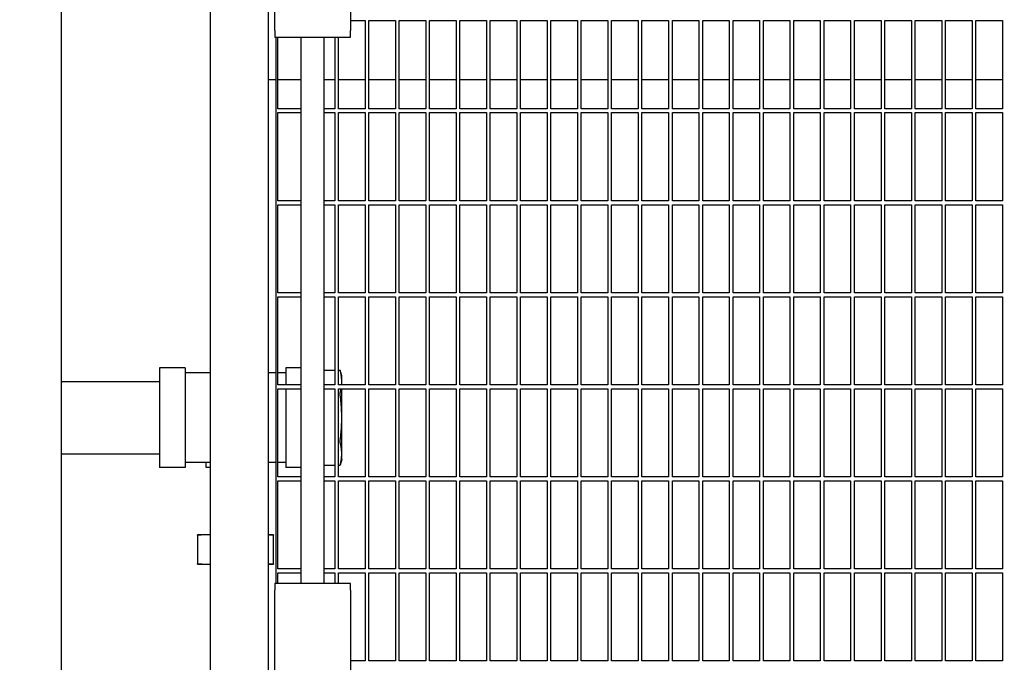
# Model space of a CAD drawing. Header units: inches. Extents: x 24 to 1128, y -94 to 748.
# Tile 548 of 573: x 729 to 761, y 518 to 540. Entities that reach past the tile are written whole.
import ezdxf

# ---------------------------------------------------------------- set-up
doc = ezdxf.new("R2010")
doc.units = ezdxf.units.IN
doc.header["$LTSCALE"] = 32
doc.header["$MEASUREMENT"] = 0
doc.layers.add('Dimension (ANSI)', color=7, linetype='Continuous', lineweight=25)
doc.layers.add('Visible (ANSI)', color=7, linetype='Continuous', lineweight=30)
doc.styles.add('Note Text (ANSI)', font='tahoma.ttf')
doc.dimstyles.new('Architectural (ANSI)', dxfattribs={"dimscale": 32, "dimtxt": 0.125, "dimasz": 0.098425, "dimexe": 0.125, "dimexo": 0.0625, "dimgap": 0.031496, "dimtad": 0, "dimtih": 1, "dimtoh": 1, "dimdec": 4, "dimrnd": 1e-08, "dimzin": 3, "dimdsep": 46, "dimlunit": 4, "dimtxsty": 'Note Text (ANSI)', "dimcen": 0.09, "dimdle": 0.393701, "dimclrd": 256, "dimclre": 256, "dimclrt": 256, "dimadec": 0, "dimazin": 3, "dimtfac": 0.96, "dimtofl": 0, "dimtmove": 0, "dimatfit": 3, "dimfxl": 1, "dimfrac": 2, "dimtolj": 1, "dimtzin": 12, "dimlwd": -1, "dimlwe": -1, "dimarcsym": 0})

# ---------------------------------------------------------------- blocks, each defined once
blk = doc.blocks.new('*D15')
at = {"layer": 'Defpoints', "color": 0, "transparency": 16777216}
for p in [(730.383, 552.029), (472.383, 538.198), (730.383, 454.747)]:
    blk.add_point(p, dxfattribs=at)
at = {"layer": 'Dimension (ANSI)', "transparency": 16777216}
for p, q in [((730.383, 550.029), (730.383, 450.747)), ((472.383, 536.198), (472.383, 450.747)), ((475.533, 454.747), (556.986, 454.747)), ((727.234, 454.747), (572.78, 454.747))]:
    blk.add_line(p, q, dxfattribs=at)
for points in [[(475.533, 455.272), (475.533, 454.222), (472.383, 454.747)], [(727.234, 455.272), (727.234, 454.222), (730.383, 454.747)]]:
    blk.add_solid(points, dxfattribs=at)
at = {"layer": 'Dimension (ANSI)', "transparency": 16777216, "insert": (557.994, 456.83), "char_height": 4, "attachment_point": 1, "style": 'Note Text (ANSI)'}
blk.add_mtext('\\A1;21\'-6"', dxfattribs=at)
blk = doc.blocks.new('*D17')
at = {"layer": 'Defpoints', "color": 0, "transparency": 16777216}
for p in [(730.383, 595.849), (730.383, 463.849), (818.585, 463.849)]:
    blk.add_point(p, dxfattribs=at)
at = {"layer": 'Dimension (ANSI)', "transparency": 16777216}
for p, q in [((732.383, 595.849), (822.585, 595.849)), ((818.585, 592.699), (818.585, 532.939)), ((818.585, 466.999), (818.585, 526.759)), ((732.383, 463.849), (822.585, 463.849))]:
    blk.add_line(p, q, dxfattribs=at)
for points in [[(818.06, 592.699), (819.11, 592.699), (818.585, 595.849)], [(818.06, 466.999), (819.11, 466.999), (818.585, 463.849)]]:
    blk.add_solid(points, dxfattribs=at)
at = {"layer": 'Dimension (ANSI)', "transparency": 16777216, "insert": (811.853, 531.931), "char_height": 4, "attachment_point": 1, "style": 'Note Text (ANSI)'}
blk.add_mtext('\\A1;11\'-0"', dxfattribs=at)

msp = doc.modelspace()

# ---------------------------------------------------------------- linework, layer by layer
at = {"layer": 'Visible (ANSI)'}
for p, q in [((730.38339, 542.44392), (730.38339, 517.69392)), ((735.29339, 542.06892), (735.29339, 518.06892)), ((737.21339, 542.06892), (737.21339, 518.06892)), ((737.42339, 539.28859), (737.42339, 541.95909)), ((739.92339, 541.95909), (739.92339, 539.28859)), ((739.92339, 539.61652), (740.40089, 539.61652)), ((740.40089, 539.61652), (740.40089, 536.71027)), ((740.52589, 536.71027), (740.52589, 539.61652)), ((740.52589, 539.61652), (741.40089, 539.61652)), ((741.40089, 539.61652), (741.40089, 536.71027)), ((741.52589, 536.71027), (741.52589, 539.61652)), ((741.52589, 539.61652), (742.40089, 539.61652)), ((742.40089, 539.61652), (742.40089, 536.71027)), ((742.52589, 536.71027), (742.52589, 539.61652)), ((742.52589, 539.61652), (743.40089, 539.61652)), ((743.40089, 539.61652), (743.40089, 536.71027)), ((743.52589, 536.71027), (743.52589, 539.61652)), ((743.52589, 539.61652), (744.40089, 539.61652)), ((744.40089, 539.61652), (744.40089, 536.71027)), ((744.52589, 536.71027), (744.52589, 539.61652)), ((744.52589, 539.61652), (745.40089, 539.61652)), ((745.40089, 539.61652), (745.40089, 536.71027)), ((745.52589, 536.71027), (745.52589, 539.61652)), ((745.52589, 539.61652), (746.40089, 539.61652)), ((746.40089, 539.61652), (746.40089, 536.71027)), ((746.52589, 536.71027), (746.52589, 539.61652)), ((746.52589, 539.61652), (747.40089, 539.61652)), ((747.40089, 539.61652), (747.40089, 536.71027)), ((747.52589, 536.71027), (747.52589, 539.61652)), ((747.52589, 539.61652), (748.40089, 539.61652)), ((748.40089, 539.61652), (748.40089, 536.71027)), ((748.52589, 536.71027), (748.52589, 539.61652)), ((748.52589, 539.61652), (749.40089, 539.61652)), ((749.40089, 539.61652), (749.40089, 536.71027)), ((749.52589, 536.71027), (749.52589, 539.61652)), ((749.52589, 539.61652), (750.40089, 539.61652)), ((750.40089, 539.61652), (750.40089, 536.71027)), ((750.52589, 536.71027), (750.52589, 539.61652)), ((750.52589, 539.61652), (751.40089, 539.61652)), ((751.40089, 539.61652), (751.40089, 536.71027)), ((751.52589, 536.71027), (751.52589, 539.61652)), ((751.52589, 539.61652), (752.40089, 539.61652)), ((752.40089, 539.61652), (752.40089, 536.71027)), ((752.52589, 536.71027), (752.52589, 539.61652)), ((752.52589, 539.61652), (753.40089, 539.61652)), ((753.40089, 539.61652), (753.40089, 536.71027)), ((753.52589, 536.71027), (753.52589, 539.61652)), ((753.52589, 539.61652), (754.40089, 539.61652)), ((754.40089, 539.61652), (754.40089, 536.71027)), ((754.52589, 536.71027), (754.52589, 539.61652)), ((754.52589, 539.61652), (755.40089, 539.61652)), ((755.40089, 539.61652), (755.40089, 536.71027)), ((755.52589, 536.71027), (755.52589, 539.61652)), ((755.52589, 539.61652), (756.40089, 539.61652)), ((756.40089, 539.61652), (756.40089, 536.71027)), ((756.52589, 536.71027), (756.52589, 539.61652)), ((756.52589, 539.61652), (757.40089, 539.61652)), ((757.40089, 539.61652), (757.40089, 536.71027)), ((757.52589, 536.71027), (757.52589, 539.61652)), ((757.52589, 539.61652), (758.40089, 539.61652)), ((758.40089, 539.61652), (758.40089, 536.71027)), ((758.52589, 536.71027), (758.52589, 539.61652)), ((758.52589, 539.61652), (759.40089, 539.61652)), ((759.40089, 539.61652), (759.40089, 536.71027)), ((759.52589, 536.71027), (759.52589, 539.61652)), ((759.52589, 539.61652), (760.40089, 539.61652)), ((760.40089, 539.61652), (760.40089, 536.71027)), ((760.52589, 536.71027), (760.52589, 539.61652)), ((760.52589, 539.61652), (761.40089, 539.61652)), ((761.40089, 539.61652), (761.40089, 536.71027)), ((737.42339, 539.28859), (737.42339, 539.06892)), ((739.92339, 539.06892), (739.92339, 539.28859)), ((737.42339, 539.06892), (739.92339, 539.06892)), ((737.46339, 539.06892), (737.46339, 521.06892)), ((737.52589, 536.71027), (737.52589, 539.06892)), ((738.29839, 521.06892), (738.29839, 539.06892)), ((739.04839, 521.06892), (739.04839, 539.06892)), ((739.40089, 539.06892), (739.40089, 536.71027)), ((739.52589, 536.71027), (739.52589, 539.06892)), ((737.21339, 537.67902), (737.46339, 537.67902)), ((737.52589, 537.67902), (738.29839, 537.67902)), ((739.04839, 537.67902), (739.40089, 537.67902)), ((739.52589, 537.67902), (740.40089, 537.67902)), ((740.52589, 537.67902), (741.40089, 537.67902)), ((741.52589, 537.67902), (742.40089, 537.67902)), ((742.52589, 537.67902), (743.40089, 537.67902)), ((743.52589, 537.67902), (744.40089, 537.67902)), ((744.52589, 537.67902), (745.40089, 537.67902)), ((745.52589, 537.67902), (746.40089, 537.67902)), ((746.52589, 537.67902), (747.40089, 537.67902)), ((747.52589, 537.67902), (748.40089, 537.67902)), ((748.52589, 537.67902), (749.40089, 537.67902)), ((749.52589, 537.67902), (750.40089, 537.67902)), ((750.52589, 537.67902), (751.40089, 537.67902)), ((751.52589, 537.67902), (752.40089, 537.67902)), ((752.52589, 537.67902), (753.40089, 537.67902)), ((753.52589, 537.67902), (754.40089, 537.67902)), ((754.52589, 537.67902), (755.40089, 537.67902)), ((755.52589, 537.67902), (756.40089, 537.67902)), ((756.52589, 537.67902), (757.40089, 537.67902)), ((757.52589, 537.67902), (758.40089, 537.67902)), ((758.52589, 537.67902), (759.40089, 537.67902)), ((759.52589, 537.67902), (760.40089, 537.67902)), ((760.52589, 537.67902), (761.40089, 537.67902)), ((738.29839, 536.71027), (737.52589, 536.71027)), ((737.52589, 533.67902), (737.52589, 536.58527)), ((737.52589, 536.58527), (738.29839, 536.58527)), ((739.40089, 536.71027), (739.04839, 536.71027)), ((739.04839, 536.58527), (739.40089, 536.58527)), ((739.40089, 536.58527), (739.40089, 533.67902)), ((740.40089, 536.71027), (739.52589, 536.71027)), ((739.52589, 533.67902), (739.52589, 536.58527)), ((739.52589, 536.58527), (740.40089, 536.58527)), ((740.40089, 536.58527), (740.40089, 533.67902)), ((741.40089, 536.71027), (740.52589, 536.71027)), ((740.52589, 533.67902), (740.52589, 536.58527)), ((740.52589, 536.58527), (741.40089, 536.58527)), ((741.40089, 536.58527), (741.40089, 533.67902)), ((742.40089, 536.71027), (741.52589, 536.71027)), ((741.52589, 533.67902), (741.52589, 536.58527)), ((741.52589, 536.58527), (742.40089, 536.58527)), ((742.40089, 536.58527), (742.40089, 533.67902)), ((743.40089, 536.71027), (742.52589, 536.71027)), ((742.52589, 533.67902), (742.52589, 536.58527)), ((742.52589, 536.58527), (743.40089, 536.58527)), ((743.40089, 536.58527), (743.40089, 533.67902)), ((744.40089, 536.71027), (743.52589, 536.71027)), ((743.52589, 533.67902), (743.52589, 536.58527)), ((743.52589, 536.58527), (744.40089, 536.58527)), ((744.40089, 536.58527), (744.40089, 533.67902)), ((745.40089, 536.71027), (744.52589, 536.71027)), ((744.52589, 533.67902), (744.52589, 536.58527)), ((744.52589, 536.58527), (745.40089, 536.58527)), ((745.40089, 536.58527), (745.40089, 533.67902)), ((746.40089, 536.71027), (745.52589, 536.71027)), ((745.52589, 533.67902), (745.52589, 536.58527)), ((745.52589, 536.58527), (746.40089, 536.58527)), ((746.40089, 536.58527), (746.40089, 533.67902)), ((747.40089, 536.71027), (746.52589, 536.71027)), ((746.52589, 533.67902), (746.52589, 536.58527)), ((746.52589, 536.58527), (747.40089, 536.58527)), ((747.40089, 536.58527), (747.40089, 533.67902)), ((748.40089, 536.71027), (747.52589, 536.71027)), ((747.52589, 533.67902), (747.52589, 536.58527)), ((747.52589, 536.58527), (748.40089, 536.58527)), ((748.40089, 536.58527), (748.40089, 533.67902)), ((749.40089, 536.71027), (748.52589, 536.71027)), ((748.52589, 533.67902), (748.52589, 536.58527)), ((748.52589, 536.58527), (749.40089, 536.58527)), ((749.40089, 536.58527), (749.40089, 533.67902)), ((750.40089, 536.71027), (749.52589, 536.71027)), ((749.52589, 533.67902), (749.52589, 536.58527)), ((749.52589, 536.58527), (750.40089, 536.58527)), ((750.40089, 536.58527), (750.40089, 533.67902)), ((751.40089, 536.71027), (750.52589, 536.71027)), ((750.52589, 533.67902), (750.52589, 536.58527)), ((750.52589, 536.58527), (751.40089, 536.58527)), ((751.40089, 536.58527), (751.40089, 533.67902)), ((752.40089, 536.71027), (751.52589, 536.71027)), ((751.52589, 533.67902), (751.52589, 536.58527)), ((751.52589, 536.58527), (752.40089, 536.58527)), ((752.40089, 536.58527), (752.40089, 533.67902)), ((753.40089, 536.71027), (752.52589, 536.71027)), ((752.52589, 533.67902), (752.52589, 536.58527)), ((752.52589, 536.58527), (753.40089, 536.58527)), ((753.40089, 536.58527), (753.40089, 533.67902)), ((754.40089, 536.71027), (753.52589, 536.71027)), ((753.52589, 533.67902), (753.52589, 536.58527)), ((753.52589, 536.58527), (754.40089, 536.58527)), ((754.40089, 536.58527), (754.40089, 533.67902)), ((755.40089, 536.71027), (754.52589, 536.71027)), ((754.52589, 533.67902), (754.52589, 536.58527)), ((754.52589, 536.58527), (755.40089, 536.58527)), ((755.40089, 536.58527), (755.40089, 533.67902)), ((756.40089, 536.71027), (755.52589, 536.71027)), ((755.52589, 533.67902), (755.52589, 536.58527)), ((755.52589, 536.58527), (756.40089, 536.58527)), ((756.40089, 536.58527), (756.40089, 533.67902)), ((757.40089, 536.71027), (756.52589, 536.71027)), ((756.52589, 533.67902), (756.52589, 536.58527)), ((756.52589, 536.58527), (757.40089, 536.58527)), ((757.40089, 536.58527), (757.40089, 533.67902)), ((758.40089, 536.71027), (757.52589, 536.71027)), ((757.52589, 533.67902), (757.52589, 536.58527)), ((757.52589, 536.58527), (758.40089, 536.58527)), ((758.40089, 536.58527), (758.40089, 533.67902)), ((759.40089, 536.71027), (758.52589, 536.71027)), ((758.52589, 533.67902), (758.52589, 536.58527)), ((758.52589, 536.58527), (759.40089, 536.58527)), ((759.40089, 536.58527), (759.40089, 533.67902)), ((760.40089, 536.71027), (759.52589, 536.71027)), ((759.52589, 533.67902), (759.52589, 536.58527)), ((759.52589, 536.58527), (760.40089, 536.58527)), ((760.40089, 536.58527), (760.40089, 533.67902)), ((761.40089, 536.71027), (760.52589, 536.71027)), ((760.52589, 533.67902), (760.52589, 536.58527)), ((760.52589, 536.58527), (761.40089, 536.58527)), ((761.40089, 536.58527), (761.40089, 533.67902)), ((738.29839, 533.67902), (737.52589, 533.67902)), ((739.40089, 533.67902), (739.04839, 533.67902)), ((740.40089, 533.67902), (739.52589, 533.67902)), ((741.40089, 533.67902), (740.52589, 533.67902)), ((742.40089, 533.67902), (741.52589, 533.67902)), ((743.40089, 533.67902), (742.52589, 533.67902)), ((744.40089, 533.67902), (743.52589, 533.67902)), ((745.40089, 533.67902), (744.52589, 533.67902)), ((746.40089, 533.67902), (745.52589, 533.67902)), ((747.40089, 533.67902), (746.52589, 533.67902)), ((748.40089, 533.67902), (747.52589, 533.67902)), ((749.40089, 533.67902), (748.52589, 533.67902)), ((750.40089, 533.67902), (749.52589, 533.67902)), ((751.40089, 533.67902), (750.52589, 533.67902)), ((752.40089, 533.67902), (751.52589, 533.67902)), ((753.40089, 533.67902), (752.52589, 533.67902)), ((754.40089, 533.67902), (753.52589, 533.67902)), ((755.40089, 533.67902), (754.52589, 533.67902)), ((756.40089, 533.67902), (755.52589, 533.67902)), ((757.40089, 533.67902), (756.52589, 533.67902)), ((758.40089, 533.67902), (757.52589, 533.67902)), ((759.40089, 533.67902), (758.52589, 533.67902)), ((760.40089, 533.67902), (759.52589, 533.67902)), ((761.40089, 533.67902), (760.52589, 533.67902)), ((737.52589, 530.64777), (737.52589, 533.55402)), ((737.52589, 533.55402), (738.29839, 533.55402)), ((739.04839, 533.55402), (739.40089, 533.55402)), ((739.40089, 533.55402), (739.40089, 530.64777)), ((739.52589, 530.64777), (739.52589, 533.55402)), ((739.52589, 533.55402), (740.40089, 533.55402)), ((740.40089, 533.55402), (740.40089, 530.64777)), ((740.52589, 530.64777), (740.52589, 533.55402)), ((740.52589, 533.55402), (741.40089, 533.55402)), ((741.40089, 533.55402), (741.40089, 530.64777)), ((741.52589, 530.64777), (741.52589, 533.55402)), ((741.52589, 533.55402), (742.40089, 533.55402)), ((742.40089, 533.55402), (742.40089, 530.64777)), ((742.52589, 530.64777), (742.52589, 533.55402)), ((742.52589, 533.55402), (743.40089, 533.55402)), ((743.40089, 533.55402), (743.40089, 530.64777)), ((743.52589, 530.64777), (743.52589, 533.55402)), ((743.52589, 533.55402), (744.40089, 533.55402)), ((744.40089, 533.55402), (744.40089, 530.64777)), ((744.52589, 530.64777), (744.52589, 533.55402)), ((744.52589, 533.55402), (745.40089, 533.55402)), ((745.40089, 533.55402), (745.40089, 530.64777)), ((745.52589, 530.64777), (745.52589, 533.55402)), ((745.52589, 533.55402), (746.40089, 533.55402)), ((746.40089, 533.55402), (746.40089, 530.64777)), ((746.52589, 530.64777), (746.52589, 533.55402)), ((746.52589, 533.55402), (747.40089, 533.55402)), ((747.40089, 533.55402), (747.40089, 530.64777)), ((747.52589, 530.64777), (747.52589, 533.55402)), ((747.52589, 533.55402), (748.40089, 533.55402)), ((748.40089, 533.55402), (748.40089, 530.64777)), ((748.52589, 530.64777), (748.52589, 533.55402)), ((748.52589, 533.55402), (749.40089, 533.55402)), ((749.40089, 533.55402), (749.40089, 530.64777)), ((749.52589, 530.64777), (749.52589, 533.55402)), ((749.52589, 533.55402), (750.40089, 533.55402)), ((750.40089, 533.55402), (750.40089, 530.64777)), ((750.52589, 530.64777), (750.52589, 533.55402)), ((750.52589, 533.55402), (751.40089, 533.55402)), ((751.40089, 533.55402), (751.40089, 530.64777)), ((751.52589, 530.64777), (751.52589, 533.55402)), ((751.52589, 533.55402), (752.40089, 533.55402)), ((752.40089, 533.55402), (752.40089, 530.64777)), ((752.52589, 530.64777), (752.52589, 533.55402)), ((752.52589, 533.55402), (753.40089, 533.55402)), ((753.40089, 533.55402), (753.40089, 530.64777)), ((753.52589, 530.64777), (753.52589, 533.55402)), ((753.52589, 533.55402), (754.40089, 533.55402)), ((754.40089, 533.55402), (754.40089, 530.64777)), ((754.52589, 530.64777), (754.52589, 533.55402)), ((754.52589, 533.55402), (755.40089, 533.55402)), ((755.40089, 533.55402), (755.40089, 530.64777)), ((755.52589, 530.64777), (755.52589, 533.55402)), ((755.52589, 533.55402), (756.40089, 533.55402)), ((756.40089, 533.55402), (756.40089, 530.64777)), ((756.52589, 530.64777), (756.52589, 533.55402)), ((756.52589, 533.55402), (757.40089, 533.55402)), ((757.40089, 533.55402), (757.40089, 530.64777)), ((757.52589, 530.64777), (757.52589, 533.55402)), ((757.52589, 533.55402), (758.40089, 533.55402)), ((758.40089, 533.55402), (758.40089, 530.64777)), ((758.52589, 530.64777), (758.52589, 533.55402)), ((758.52589, 533.55402), (759.40089, 533.55402)), ((759.40089, 533.55402), (759.40089, 530.64777)), ((759.52589, 530.64777), (759.52589, 533.55402)), ((759.52589, 533.55402), (760.40089, 533.55402)), ((760.40089, 533.55402), (760.40089, 530.64777)), ((760.52589, 530.64777), (760.52589, 533.55402)), ((760.52589, 533.55402), (761.40089, 533.55402)), ((761.40089, 533.55402), (761.40089, 530.64777)), ((738.29839, 530.64777), (737.52589, 530.64777)), ((737.52589, 527.61652), (737.52589, 530.52277)), ((737.52589, 530.52277), (738.29839, 530.52277)), ((739.40089, 530.64777), (739.04839, 530.64777)), ((739.04839, 530.52277), (739.40089, 530.52277)), ((739.40089, 530.52277), (739.40089, 527.61652)), ((740.40089, 530.64777), (739.52589, 530.64777)), ((739.52589, 527.61652), (739.52589, 530.52277)), ((739.52589, 530.52277), (740.40089, 530.52277)), ((740.40089, 530.52277), (740.40089, 527.61652)), ((741.40089, 530.64777), (740.52589, 530.64777)), ((740.52589, 527.61652), (740.52589, 530.52277)), ((740.52589, 530.52277), (741.40089, 530.52277)), ((741.40089, 530.52277), (741.40089, 527.61652)), ((742.40089, 530.64777), (741.52589, 530.64777)), ((741.52589, 527.61652), (741.52589, 530.52277)), ((741.52589, 530.52277), (742.40089, 530.52277)), ((742.40089, 530.52277), (742.40089, 527.61652)), ((743.40089, 530.64777), (742.52589, 530.64777)), ((742.52589, 527.61652), (742.52589, 530.52277)), ((742.52589, 530.52277), (743.40089, 530.52277)), ((743.40089, 530.52277), (743.40089, 527.61652)), ((744.40089, 530.64777), (743.52589, 530.64777)), ((743.52589, 527.61652), (743.52589, 530.52277)), ((743.52589, 530.52277), (744.40089, 530.52277)), ((744.40089, 530.52277), (744.40089, 527.61652)), ((745.40089, 530.64777), (744.52589, 530.64777)), ((744.52589, 527.61652), (744.52589, 530.52277)), ((744.52589, 530.52277), (745.40089, 530.52277)), ((745.40089, 530.52277), (745.40089, 527.61652)), ((746.40089, 530.64777), (745.52589, 530.64777)), ((745.52589, 527.61652), (745.52589, 530.52277)), ((745.52589, 530.52277), (746.40089, 530.52277)), ((746.40089, 530.52277), (746.40089, 527.61652)), ((747.40089, 530.64777), (746.52589, 530.64777)), ((746.52589, 527.61652), (746.52589, 530.52277)), ((746.52589, 530.52277), (747.40089, 530.52277)), ((747.40089, 530.52277), (747.40089, 527.61652)), ((748.40089, 530.64777), (747.52589, 530.64777)), ((747.52589, 527.61652), (747.52589, 530.52277)), ((747.52589, 530.52277), (748.40089, 530.52277)), ((748.40089, 530.52277), (748.40089, 527.61652)), ((749.40089, 530.64777), (748.52589, 530.64777)), ((748.52589, 527.61652), (748.52589, 530.52277)), ((748.52589, 530.52277), (749.40089, 530.52277)), ((749.40089, 530.52277), (749.40089, 527.61652)), ((750.40089, 530.64777), (749.52589, 530.64777)), ((749.52589, 527.61652), (749.52589, 530.52277)), ((749.52589, 530.52277), (750.40089, 530.52277)), ((750.40089, 530.52277), (750.40089, 527.61652)), ((751.40089, 530.64777), (750.52589, 530.64777)), ((750.52589, 527.61652), (750.52589, 530.52277)), ((750.52589, 530.52277), (751.40089, 530.52277)), ((751.40089, 530.52277), (751.40089, 527.61652)), ((752.40089, 530.64777), (751.52589, 530.64777)), ((751.52589, 527.61652), (751.52589, 530.52277)), ((751.52589, 530.52277), (752.40089, 530.52277)), ((752.40089, 530.52277), (752.40089, 527.61652)), ((753.40089, 530.64777), (752.52589, 530.64777)), ((752.52589, 527.61652), (752.52589, 530.52277)), ((752.52589, 530.52277), (753.40089, 530.52277)), ((753.40089, 530.52277), (753.40089, 527.61652)), ((754.40089, 530.64777), (753.52589, 530.64777)), ((753.52589, 527.61652), (753.52589, 530.52277)), ((753.52589, 530.52277), (754.40089, 530.52277)), ((754.40089, 530.52277), (754.40089, 527.61652)), ((755.40089, 530.64777), (754.52589, 530.64777)), ((754.52589, 527.61652), (754.52589, 530.52277)), ((754.52589, 530.52277), (755.40089, 530.52277)), ((755.40089, 530.52277), (755.40089, 527.61652)), ((756.40089, 530.64777), (755.52589, 530.64777)), ((755.52589, 527.61652), (755.52589, 530.52277)), ((755.52589, 530.52277), (756.40089, 530.52277)), ((756.40089, 530.52277), (756.40089, 527.61652)), ((757.40089, 530.64777), (756.52589, 530.64777)), ((756.52589, 527.61652), (756.52589, 530.52277)), ((756.52589, 530.52277), (757.40089, 530.52277)), ((757.40089, 530.52277), (757.40089, 527.61652)), ((758.40089, 530.64777), (757.52589, 530.64777)), ((757.52589, 527.61652), (757.52589, 530.52277)), ((757.52589, 530.52277), (758.40089, 530.52277)), ((758.40089, 530.52277), (758.40089, 527.61652)), ((759.40089, 530.64777), (758.52589, 530.64777)), ((758.52589, 527.61652), (758.52589, 530.52277)), ((758.52589, 530.52277), (759.40089, 530.52277)), ((759.40089, 530.52277), (759.40089, 527.61652)), ((760.40089, 530.64777), (759.52589, 530.64777)), ((759.52589, 527.61652), (759.52589, 530.52277)), ((759.52589, 530.52277), (760.40089, 530.52277)), ((760.40089, 530.52277), (760.40089, 527.61652)), ((761.40089, 530.64777), (760.52589, 530.64777)), ((760.52589, 527.61652), (760.52589, 530.52277)), ((760.52589, 530.52277), (761.40089, 530.52277)), ((761.40089, 530.52277), (761.40089, 527.61652)), ((733.63339, 528.17652), (733.63339, 524.89652)), ((734.47339, 528.17652), (733.63339, 528.17652)), ((734.47339, 528.17652), (734.47339, 524.89652)), ((737.79339, 528.17652), (737.79339, 527.61652)), ((738.29839, 528.17652), (737.79339, 528.17652)), ((735.29339, 528.01652), (734.47339, 528.01652)), ((737.46339, 528.01652), (737.21339, 528.01652)), ((737.79339, 528.01652), (737.52589, 528.01652)), ((739.04839, 528.10489), (739.40089, 528.10489)), ((739.52589, 528.10489), (739.58158, 528.10489)), ((739.63339, 527.91152), (739.58158, 528.10489)), ((739.63339, 527.7273), (739.63339, 527.91152)), ((730.38339, 527.72402), (733.63339, 527.72402)), ((738.29839, 527.61652), (737.52589, 527.61652)), ((739.40089, 527.61652), (739.04839, 527.61652)), ((740.40089, 527.61652), (739.52589, 527.61652)), ((739.63339, 527.61652), (739.63339, 527.7273)), ((741.40089, 527.61652), (740.52589, 527.61652)), ((742.40089, 527.61652), (741.52589, 527.61652)), ((743.40089, 527.61652), (742.52589, 527.61652)), ((744.40089, 527.61652), (743.52589, 527.61652)), ((745.40089, 527.61652), (744.52589, 527.61652)), ((746.40089, 527.61652), (745.52589, 527.61652)), ((747.40089, 527.61652), (746.52589, 527.61652)), ((748.40089, 527.61652), (747.52589, 527.61652)), ((749.40089, 527.61652), (748.52589, 527.61652)), ((750.40089, 527.61652), (749.52589, 527.61652)), ((751.40089, 527.61652), (750.52589, 527.61652)), ((752.40089, 527.61652), (751.52589, 527.61652)), ((753.40089, 527.61652), (752.52589, 527.61652)), ((754.40089, 527.61652), (753.52589, 527.61652)), ((755.40089, 527.61652), (754.52589, 527.61652)), ((756.40089, 527.61652), (755.52589, 527.61652)), ((757.40089, 527.61652), (756.52589, 527.61652)), ((758.40089, 527.61652), (757.52589, 527.61652)), ((759.40089, 527.61652), (758.52589, 527.61652)), ((760.40089, 527.61652), (759.52589, 527.61652)), ((761.40089, 527.61652), (760.52589, 527.61652)), ((737.52589, 524.58527), (737.52589, 527.49152)), ((737.52589, 527.49152), (738.29839, 527.49152)), ((737.79339, 527.49152), (737.79339, 524.89652)), ((739.04839, 527.49152), (739.40089, 527.49152)), ((739.40089, 527.49152), (739.40089, 524.58527)), ((739.52589, 524.58527), (739.52589, 527.49152)), ((739.52589, 527.49152), (740.40089, 527.49152)), ((739.63339, 526.53652), (739.63339, 527.49152)), ((740.40089, 527.49152), (740.40089, 524.58527)), ((740.52589, 524.58527), (740.52589, 527.49152)), ((740.52589, 527.49152), (741.40089, 527.49152)), ((741.40089, 527.49152), (741.40089, 524.58527)), ((741.52589, 524.58527), (741.52589, 527.49152)), ((741.52589, 527.49152), (742.40089, 527.49152)), ((742.40089, 527.49152), (742.40089, 524.58527)), ((742.52589, 524.58527), (742.52589, 527.49152)), ((742.52589, 527.49152), (743.40089, 527.49152)), ((743.40089, 527.49152), (743.40089, 524.58527)), ((743.52589, 524.58527), (743.52589, 527.49152)), ((743.52589, 527.49152), (744.40089, 527.49152)), ((744.40089, 527.49152), (744.40089, 524.58527)), ((744.52589, 524.58527), (744.52589, 527.49152)), ((744.52589, 527.49152), (745.40089, 527.49152)), ((745.40089, 527.49152), (745.40089, 524.58527)), ((745.52589, 524.58527), (745.52589, 527.49152)), ((745.52589, 527.49152), (746.40089, 527.49152)), ((746.40089, 527.49152), (746.40089, 524.58527)), ((746.52589, 524.58527), (746.52589, 527.49152)), ((746.52589, 527.49152), (747.40089, 527.49152)), ((747.40089, 527.49152), (747.40089, 524.58527)), ((747.52589, 524.58527), (747.52589, 527.49152)), ((747.52589, 527.49152), (748.40089, 527.49152)), ((748.40089, 527.49152), (748.40089, 524.58527)), ((748.52589, 524.58527), (748.52589, 527.49152)), ((748.52589, 527.49152), (749.40089, 527.49152)), ((749.40089, 527.49152), (749.40089, 524.58527)), ((749.52589, 524.58527), (749.52589, 527.49152)), ((749.52589, 527.49152), (750.40089, 527.49152)), ((750.40089, 527.49152), (750.40089, 524.58527)), ((750.52589, 524.58527), (750.52589, 527.49152)), ((750.52589, 527.49152), (751.40089, 527.49152)), ((751.40089, 527.49152), (751.40089, 524.58527)), ((751.52589, 524.58527), (751.52589, 527.49152)), ((751.52589, 527.49152), (752.40089, 527.49152)), ((752.40089, 527.49152), (752.40089, 524.58527)), ((752.52589, 524.58527), (752.52589, 527.49152)), ((752.52589, 527.49152), (753.40089, 527.49152)), ((753.40089, 527.49152), (753.40089, 524.58527)), ((753.52589, 524.58527), (753.52589, 527.49152)), ((753.52589, 527.49152), (754.40089, 527.49152)), ((754.40089, 527.49152), (754.40089, 524.58527)), ((754.52589, 524.58527), (754.52589, 527.49152)), ((754.52589, 527.49152), (755.40089, 527.49152)), ((755.40089, 527.49152), (755.40089, 524.58527)), ((755.52589, 524.58527), (755.52589, 527.49152)), ((755.52589, 527.49152), (756.40089, 527.49152)), ((756.40089, 527.49152), (756.40089, 524.58527)), ((756.52589, 524.58527), (756.52589, 527.49152)), ((756.52589, 527.49152), (757.40089, 527.49152)), ((757.40089, 527.49152), (757.40089, 524.58527)), ((757.52589, 524.58527), (757.52589, 527.49152)), ((757.52589, 527.49152), (758.40089, 527.49152)), ((758.40089, 527.49152), (758.40089, 524.58527)), ((758.52589, 524.58527), (758.52589, 527.49152)), ((758.52589, 527.49152), (759.40089, 527.49152)), ((759.40089, 527.49152), (759.40089, 524.58527)), ((759.52589, 524.58527), (759.52589, 527.49152)), ((759.52589, 527.49152), (760.40089, 527.49152)), ((760.40089, 527.49152), (760.40089, 524.58527)), ((760.52589, 524.58527), (760.52589, 527.49152)), ((760.52589, 527.49152), (761.40089, 527.49152)), ((761.40089, 527.49152), (761.40089, 524.58527)), ((739.63339, 525.34573), (739.63339, 526.53652)), ((730.38339, 525.34902), (733.63339, 525.34902)), ((739.63339, 525.16152), (739.63339, 525.34573)), ((735.29339, 525.05652), (734.47339, 525.05652)), ((735.15839, 525.05652), (735.15839, 524.90652)), ((735.15839, 524.90652), (735.29339, 524.90652)), ((737.46339, 525.05652), (737.21339, 525.05652)), ((737.79339, 525.05652), (737.52589, 525.05652)), ((739.04839, 524.96814), (739.40089, 524.96814)), ((739.52589, 524.96814), (739.58158, 524.96814)), ((739.63339, 525.16152), (739.58158, 524.96814)), ((734.47339, 524.89652), (733.63339, 524.89652)), ((738.29839, 524.58527), (737.52589, 524.58527)), ((738.29839, 524.89652), (737.79339, 524.89652)), ((739.40089, 524.58527), (739.04839, 524.58527)), ((740.40089, 524.58527), (739.52589, 524.58527)), ((741.40089, 524.58527), (740.52589, 524.58527)), ((742.40089, 524.58527), (741.52589, 524.58527)), ((743.40089, 524.58527), (742.52589, 524.58527)), ((744.40089, 524.58527), (743.52589, 524.58527)), ((745.40089, 524.58527), (744.52589, 524.58527)), ((746.40089, 524.58527), (745.52589, 524.58527)), ((747.40089, 524.58527), (746.52589, 524.58527)), ((748.40089, 524.58527), (747.52589, 524.58527)), ((749.40089, 524.58527), (748.52589, 524.58527)), ((750.40089, 524.58527), (749.52589, 524.58527)), ((751.40089, 524.58527), (750.52589, 524.58527)), ((752.40089, 524.58527), (751.52589, 524.58527)), ((753.40089, 524.58527), (752.52589, 524.58527)), ((754.40089, 524.58527), (753.52589, 524.58527)), ((755.40089, 524.58527), (754.52589, 524.58527)), ((756.40089, 524.58527), (755.52589, 524.58527)), ((757.40089, 524.58527), (756.52589, 524.58527)), ((758.40089, 524.58527), (757.52589, 524.58527)), ((759.40089, 524.58527), (758.52589, 524.58527)), ((760.40089, 524.58527), (759.52589, 524.58527)), ((761.40089, 524.58527), (760.52589, 524.58527)), ((737.52589, 521.55402), (737.52589, 524.46027)), ((737.52589, 524.46027), (738.29839, 524.46027)), ((739.04839, 524.46027), (739.40089, 524.46027)), ((739.40089, 524.46027), (739.40089, 521.55402)), ((739.52589, 521.55402), (739.52589, 524.46027)), ((739.52589, 524.46027), (740.40089, 524.46027)), ((740.40089, 524.46027), (740.40089, 521.55402)), ((740.52589, 521.55402), (740.52589, 524.46027)), ((740.52589, 524.46027), (741.40089, 524.46027)), ((741.40089, 524.46027), (741.40089, 521.55402)), ((741.52589, 521.55402), (741.52589, 524.46027)), ((741.52589, 524.46027), (742.40089, 524.46027)), ((742.40089, 524.46027), (742.40089, 521.55402)), ((742.52589, 521.55402), (742.52589, 524.46027)), ((742.52589, 524.46027), (743.40089, 524.46027)), ((743.40089, 524.46027), (743.40089, 521.55402)), ((743.52589, 521.55402), (743.52589, 524.46027)), ((743.52589, 524.46027), (744.40089, 524.46027)), ((744.40089, 524.46027), (744.40089, 521.55402)), ((744.52589, 521.55402), (744.52589, 524.46027)), ((744.52589, 524.46027), (745.40089, 524.46027)), ((745.40089, 524.46027), (745.40089, 521.55402)), ((745.52589, 521.55402), (745.52589, 524.46027)), ((745.52589, 524.46027), (746.40089, 524.46027)), ((746.40089, 524.46027), (746.40089, 521.55402)), ((746.52589, 521.55402), (746.52589, 524.46027)), ((746.52589, 524.46027), (747.40089, 524.46027)), ((747.40089, 524.46027), (747.40089, 521.55402)), ((747.52589, 521.55402), (747.52589, 524.46027)), ((747.52589, 524.46027), (748.40089, 524.46027)), ((748.40089, 524.46027), (748.40089, 521.55402)), ((748.52589, 521.55402), (748.52589, 524.46027)), ((748.52589, 524.46027), (749.40089, 524.46027)), ((749.40089, 524.46027), (749.40089, 521.55402)), ((749.52589, 521.55402), (749.52589, 524.46027)), ((749.52589, 524.46027), (750.40089, 524.46027)), ((750.40089, 524.46027), (750.40089, 521.55402)), ((750.52589, 521.55402), (750.52589, 524.46027)), ((750.52589, 524.46027), (751.40089, 524.46027)), ((751.40089, 524.46027), (751.40089, 521.55402)), ((751.52589, 521.55402), (751.52589, 524.46027)), ((751.52589, 524.46027), (752.40089, 524.46027)), ((752.40089, 524.46027), (752.40089, 521.55402)), ((752.52589, 521.55402), (752.52589, 524.46027)), ((752.52589, 524.46027), (753.40089, 524.46027)), ((753.40089, 524.46027), (753.40089, 521.55402)), ((753.52589, 521.55402), (753.52589, 524.46027)), ((753.52589, 524.46027), (754.40089, 524.46027)), ((754.40089, 524.46027), (754.40089, 521.55402)), ((754.52589, 521.55402), (754.52589, 524.46027)), ((754.52589, 524.46027), (755.40089, 524.46027)), ((755.40089, 524.46027), (755.40089, 521.55402)), ((755.52589, 521.55402), (755.52589, 524.46027)), ((755.52589, 524.46027), (756.40089, 524.46027)), ((756.40089, 524.46027), (756.40089, 521.55402)), ((756.52589, 521.55402), (756.52589, 524.46027)), ((756.52589, 524.46027), (757.40089, 524.46027)), ((757.40089, 524.46027), (757.40089, 521.55402)), ((757.52589, 521.55402), (757.52589, 524.46027)), ((757.52589, 524.46027), (758.40089, 524.46027)), ((758.40089, 524.46027), (758.40089, 521.55402)), ((758.52589, 521.55402), (758.52589, 524.46027)), ((758.52589, 524.46027), (759.40089, 524.46027)), ((759.40089, 524.46027), (759.40089, 521.55402)), ((759.52589, 521.55402), (759.52589, 524.46027)), ((759.52589, 524.46027), (760.40089, 524.46027)), ((760.40089, 524.46027), (760.40089, 521.55402)), ((760.52589, 521.55402), (760.52589, 524.46027)), ((760.52589, 524.46027), (761.40089, 524.46027)), ((761.40089, 524.46027), (761.40089, 521.55402)), ((735.24951, 522.68213), (734.88339, 522.68213)), ((734.88339, 522.6635), (734.88339, 521.72576)), ((735.29339, 522.68213), (735.24951, 522.68213)), ((737.38339, 522.68213), (737.21339, 522.68213)), ((737.38339, 521.72576), (737.38339, 522.6635)), ((734.88339, 521.70713), (735.24951, 521.70713)), ((735.24951, 521.70713), (735.29339, 521.70713)), ((737.21339, 521.70713), (737.38339, 521.70713)), ((738.29839, 521.55402), (737.52589, 521.55402)), ((737.52589, 521.06892), (737.52589, 521.42902)), ((737.52589, 521.42902), (738.29839, 521.42902)), ((739.40089, 521.55402), (739.04839, 521.55402)), ((739.04839, 521.42902), (739.40089, 521.42902)), ((739.40089, 521.42902), (739.40089, 521.06892)), ((740.40089, 521.55402), (739.52589, 521.55402)), ((739.52589, 521.06892), (739.52589, 521.42902)), ((739.52589, 521.42902), (740.40089, 521.42902)), ((740.40089, 521.42902), (740.40089, 518.52277)), ((741.40089, 521.55402), (740.52589, 521.55402)), ((740.52589, 518.52277), (740.52589, 521.42902)), ((740.52589, 521.42902), (741.40089, 521.42902)), ((741.40089, 521.42902), (741.40089, 518.52277)), ((742.40089, 521.55402), (741.52589, 521.55402)), ((741.52589, 518.52277), (741.52589, 521.42902)), ((741.52589, 521.42902), (742.40089, 521.42902)), ((742.40089, 521.42902), (742.40089, 518.52277)), ((743.40089, 521.55402), (742.52589, 521.55402)), ((742.52589, 518.52277), (742.52589, 521.42902)), ((742.52589, 521.42902), (743.40089, 521.42902)), ((743.40089, 521.42902), (743.40089, 518.52277)), ((744.40089, 521.55402), (743.52589, 521.55402)), ((743.52589, 518.52277), (743.52589, 521.42902)), ((743.52589, 521.42902), (744.40089, 521.42902)), ((744.40089, 521.42902), (744.40089, 518.52277)), ((745.40089, 521.55402), (744.52589, 521.55402)), ((744.52589, 518.52277), (744.52589, 521.42902)), ((744.52589, 521.42902), (745.40089, 521.42902)), ((745.40089, 521.42902), (745.40089, 518.52277)), ((746.40089, 521.55402), (745.52589, 521.55402)), ((745.52589, 518.52277), (745.52589, 521.42902)), ((745.52589, 521.42902), (746.40089, 521.42902)), ((746.40089, 521.42902), (746.40089, 518.52277)), ((747.40089, 521.55402), (746.52589, 521.55402)), ((746.52589, 518.52277), (746.52589, 521.42902)), ((746.52589, 521.42902), (747.40089, 521.42902)), ((747.40089, 521.42902), (747.40089, 518.52277)), ((748.40089, 521.55402), (747.52589, 521.55402)), ((747.52589, 518.52277), (747.52589, 521.42902)), ((747.52589, 521.42902), (748.40089, 521.42902)), ((748.40089, 521.42902), (748.40089, 518.52277)), ((749.40089, 521.55402), (748.52589, 521.55402)), ((748.52589, 518.52277), (748.52589, 521.42902)), ((748.52589, 521.42902), (749.40089, 521.42902)), ((749.40089, 521.42902), (749.40089, 518.52277)), ((750.40089, 521.55402), (749.52589, 521.55402)), ((749.52589, 518.52277), (749.52589, 521.42902)), ((749.52589, 521.42902), (750.40089, 521.42902)), ((750.40089, 521.42902), (750.40089, 518.52277)), ((751.40089, 521.55402), (750.52589, 521.55402)), ((750.52589, 518.52277), (750.52589, 521.42902)), ((750.52589, 521.42902), (751.40089, 521.42902)), ((751.40089, 521.42902), (751.40089, 518.52277)), ((752.40089, 521.55402), (751.52589, 521.55402)), ((751.52589, 518.52277), (751.52589, 521.42902)), ((751.52589, 521.42902), (752.40089, 521.42902)), ((752.40089, 521.42902), (752.40089, 518.52277)), ((753.40089, 521.55402), (752.52589, 521.55402)), ((752.52589, 518.52277), (752.52589, 521.42902)), ((752.52589, 521.42902), (753.40089, 521.42902)), ((753.40089, 521.42902), (753.40089, 518.52277)), ((754.40089, 521.55402), (753.52589, 521.55402)), ((753.52589, 518.52277), (753.52589, 521.42902)), ((753.52589, 521.42902), (754.40089, 521.42902)), ((754.40089, 521.42902), (754.40089, 518.52277)), ((755.40089, 521.55402), (754.52589, 521.55402)), ((754.52589, 518.52277), (754.52589, 521.42902)), ((754.52589, 521.42902), (755.40089, 521.42902)), ((755.40089, 521.42902), (755.40089, 518.52277)), ((756.40089, 521.55402), (755.52589, 521.55402)), ((755.52589, 518.52277), (755.52589, 521.42902)), ((755.52589, 521.42902), (756.40089, 521.42902)), ((756.40089, 521.42902), (756.40089, 518.52277)), ((757.40089, 521.55402), (756.52589, 521.55402)), ((756.52589, 518.52277), (756.52589, 521.42902)), ((756.52589, 521.42902), (757.40089, 521.42902)), ((757.40089, 521.42902), (757.40089, 518.52277)), ((758.40089, 521.55402), (757.52589, 521.55402)), ((757.52589, 518.52277), (757.52589, 521.42902)), ((757.52589, 521.42902), (758.40089, 521.42902)), ((758.40089, 521.42902), (758.40089, 518.52277)), ((759.40089, 521.55402), (758.52589, 521.55402)), ((758.52589, 518.52277), (758.52589, 521.42902)), ((758.52589, 521.42902), (759.40089, 521.42902)), ((759.40089, 521.42902), (759.40089, 518.52277)), ((760.40089, 521.55402), (759.52589, 521.55402)), ((759.52589, 518.52277), (759.52589, 521.42902)), ((759.52589, 521.42902), (760.40089, 521.42902)), ((760.40089, 521.42902), (760.40089, 518.52277)), ((761.40089, 521.55402), (760.52589, 521.55402)), ((760.52589, 518.52277), (760.52589, 521.42902)), ((760.52589, 521.42902), (761.40089, 521.42902)), ((761.40089, 521.42902), (761.40089, 518.52277)), ((739.92339, 521.06892), (737.42339, 521.06892)), ((737.42339, 521.06892), (737.42339, 520.84925)), ((739.92339, 520.84925), (739.92339, 521.06892)), ((737.42339, 518.17876), (737.42339, 520.84925)), ((739.92339, 520.84925), (739.92339, 518.17876)), ((740.40089, 518.52277), (739.92339, 518.52277)), ((741.40089, 518.52277), (740.52589, 518.52277)), ((742.40089, 518.52277), (741.52589, 518.52277)), ((743.40089, 518.52277), (742.52589, 518.52277)), ((744.40089, 518.52277), (743.52589, 518.52277)), ((745.40089, 518.52277), (744.52589, 518.52277)), ((746.40089, 518.52277), (745.52589, 518.52277)), ((747.40089, 518.52277), (746.52589, 518.52277)), ((748.40089, 518.52277), (747.52589, 518.52277)), ((749.40089, 518.52277), (748.52589, 518.52277)), ((750.40089, 518.52277), (749.52589, 518.52277)), ((751.40089, 518.52277), (750.52589, 518.52277)), ((752.40089, 518.52277), (751.52589, 518.52277)), ((753.40089, 518.52277), (752.52589, 518.52277)), ((754.40089, 518.52277), (753.52589, 518.52277)), ((755.40089, 518.52277), (754.52589, 518.52277)), ((756.40089, 518.52277), (755.52589, 518.52277)), ((757.40089, 518.52277), (756.52589, 518.52277)), ((758.40089, 518.52277), (757.52589, 518.52277)), ((759.40089, 518.52277), (758.52589, 518.52277)), ((760.40089, 518.52277), (759.52589, 518.52277)), ((761.40089, 518.52277), (760.52589, 518.52277))]:
    msp.add_line(p, q, dxfattribs=at)
for points, knots in [([(739.58573, 528.08814), (739.58517, 528.09038), (739.58467, 528.09241), (739.58245, 528.10133), (739.58158, 528.10489), (739.58158, 528.10489)], [-0.674907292, -0.674907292, -0.674907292, -0.674907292, -0.642348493, -0.642348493, -0.514911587, -0.514911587, -0.514911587, -0.514911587]), ([(739.58573, 527.2582), (739.58517, 527.26267), (739.58467, 527.26716), (739.58245, 527.2891), (739.58158, 527.30622), (739.58158, 527.33519), (739.58245, 527.34875), (739.58467, 527.36177), (739.58517, 527.36422), (739.58573, 527.36646)], [-0.674907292, -0.674907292, -0.674907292, -0.674907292, -0.642348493, -0.642348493, -0.514911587, -0.514911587, -0.387474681, -0.387474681, -0.354915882, -0.354915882, -0.354915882, -0.354915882]), ([(739.58573, 525.70657), (739.58517, 525.70881), (739.58467, 525.71126), (739.58245, 525.72428), (739.58158, 525.73784), (739.58158, 525.76681), (739.58245, 525.78394), (739.58467, 525.80587), (739.58517, 525.81036), (739.58573, 525.81483)], [-0.674907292, -0.674907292, -0.674907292, -0.674907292, -0.642348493, -0.642348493, -0.514911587, -0.514911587, -0.387474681, -0.387474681, -0.354915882, -0.354915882, -0.354915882, -0.354915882]), ([(739.58158, 524.96814), (739.58158, 524.96814), (739.58245, 524.9717), (739.58467, 524.98062), (739.58517, 524.98265), (739.58573, 524.98489)], [-0.514911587, -0.514911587, -0.514911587, -0.514911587, -0.387474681, -0.387474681, -0.354915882, -0.354915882, -0.354915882, -0.354915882]), ([(734.92001, 522.6635), (734.90825, 522.66222), (734.89895, 522.66159), (734.88686, 522.66159), (734.88339, 522.66222), (734.88339, 522.6635)], [1.299728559, 1.299728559, 1.299728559, 1.299728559, 1.420078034, 1.420078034, 1.540427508, 1.540427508, 1.540427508, 1.540427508]), ([(737.38339, 522.6635), (737.38339, 522.66222), (737.37992, 522.66159), (737.36783, 522.66159), (737.35854, 522.66222), (737.34678, 522.6635)], [1.299728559, 1.299728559, 1.299728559, 1.299728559, 1.420078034, 1.420078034, 1.540427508, 1.540427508, 1.540427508, 1.540427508]), ([(734.88339, 521.72576), (734.88339, 521.72705), (734.88686, 521.72768), (734.89895, 521.72768), (734.90825, 521.72705), (734.92001, 521.72576)], [0.397039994, 0.397039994, 0.397039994, 0.397039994, 0.517389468, 0.517389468, 0.637738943, 0.637738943, 0.637738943, 0.637738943]), ([(737.34678, 521.72576), (737.35854, 521.72705), (737.36783, 521.72768), (737.37992, 521.72768), (737.38339, 521.72705), (737.38339, 521.72576)], [0.397039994, 0.397039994, 0.397039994, 0.397039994, 0.517389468, 0.517389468, 0.637738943, 0.637738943, 0.637738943, 0.637738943])]:
    msp.add_open_spline(points, degree=3, knots=knots, dxfattribs=at)
for points, weights in [([(739.63339, 527.7273), (739.63339, 527.89676), (739.58573, 528.08814)], [1, 1.05302826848, 1.0414979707]), ([(739.62864, 527.61652), (739.63339, 527.67226), (739.63339, 527.7273)], [1.02690730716, 1.01662722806, 1]), ([(739.58573, 527.36646), (739.60182, 527.43105), (739.61233, 527.49152)], [1.0414979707, 1.04536123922, 1.04197710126]), ([(739.63339, 526.53652), (739.63339, 526.87544), (739.58573, 527.2582)], [1, 1.05302826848, 1.0414979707]), ([(739.58573, 525.81483), (739.63339, 526.19759), (739.63339, 526.53652)], [1.0414979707, 1.05302826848, 1]), ([(739.63339, 525.34573), (739.63339, 525.51519), (739.58573, 525.70657)], [1, 1.05302826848, 1.0414979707]), ([(739.58573, 524.98489), (739.63339, 525.17627), (739.63339, 525.34573)], [1.0414979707, 1.05302826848, 1]), ([(734.88339, 522.6635), (734.88339, 522.68213), (734.88339, 522.68213)], [1.07707509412, 1.05512060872, 1]), ([(735.24951, 522.68213), (735.09012, 522.68213), (734.92001, 522.6635)], [1, 1.05512060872, 1.07707509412]), ([(735.29339, 522.68179), (735.27144, 522.68213), (735.24951, 522.68213)], [1.01390583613, 1.00723893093, 1]), ([(737.34678, 522.6635), (737.27872, 522.67096), (737.21339, 522.6754)], [1.07707509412, 1.06818219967, 1.05384760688]), ([(737.38339, 522.68213), (737.38339, 522.68213), (737.38339, 522.6635)], [1, 1.05512060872, 1.07707509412]), ([(734.88339, 521.70713), (734.88339, 521.70713), (734.88339, 521.72576)], [1, 1.05512060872, 1.07707509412]), ([(734.92001, 521.72576), (735.09012, 521.70713), (735.24951, 521.70713)], [1.07707509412, 1.05512060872, 1]), ([(735.24951, 521.70713), (735.27144, 521.70713), (735.29339, 521.70748)], [1, 1.00723893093, 1.01390583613]), ([(737.21339, 521.71387), (737.27872, 521.71831), (737.34678, 521.72576)], [1.05384760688, 1.06818219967, 1.07707509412]), ([(737.38339, 521.72576), (737.38339, 521.70713), (737.38339, 521.70713)], [1.07707509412, 1.05512060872, 1])]:
    msp.add_rational_spline(points, weights, degree=2, dxfattribs=at)

# ---------------------------------------------------------------- dimensions: what is measured, and where the dimension line sits
at = {"layer": 'Dimension (ANSI)'}
dim = msp.add_linear_dim(base=(818.58524, 463.84902), p1=(730.38339, 595.84902), p2=(730.38339, 463.84902), angle=90, dimstyle='Architectural (ANSI)', override={"dimgap": 0.031496, "dimdec": 4, "dimlfac": 1, "dimtol": 0, "dimlim": 0, "dimtp": 0, "dimtm": 0, "dimtdec": 2, "dimatfit": 1}, dxfattribs=at)
dim.commit()
dim.dimension.update_dxf_attribs({"geometry": '*D17', "text_midpoint": (818.58524, 529.84902), "dimtype": 160})
dim = msp.add_linear_dim(base=(730.38339, 454.74665), p1=(472.38339, 538.19802), p2=(730.38339, 552.02892), dimstyle='Architectural (ANSI)', override={"dimgap": 0.031496, "dimtih": 0, "dimtoh": 0, "dimdec": 4, "dimlfac": 1, "dimtol": 0, "dimlim": 0, "dimtp": 0, "dimtm": 0, "dimtdec": 2, "dimatfit": 1}, dxfattribs=at)
dim.commit()
dim.dimension.update_dxf_attribs({"geometry": '*D15', "text_midpoint": (564.88339, 454.74665), "dimtype": 160})

doc.saveas('drawing.dxf')
